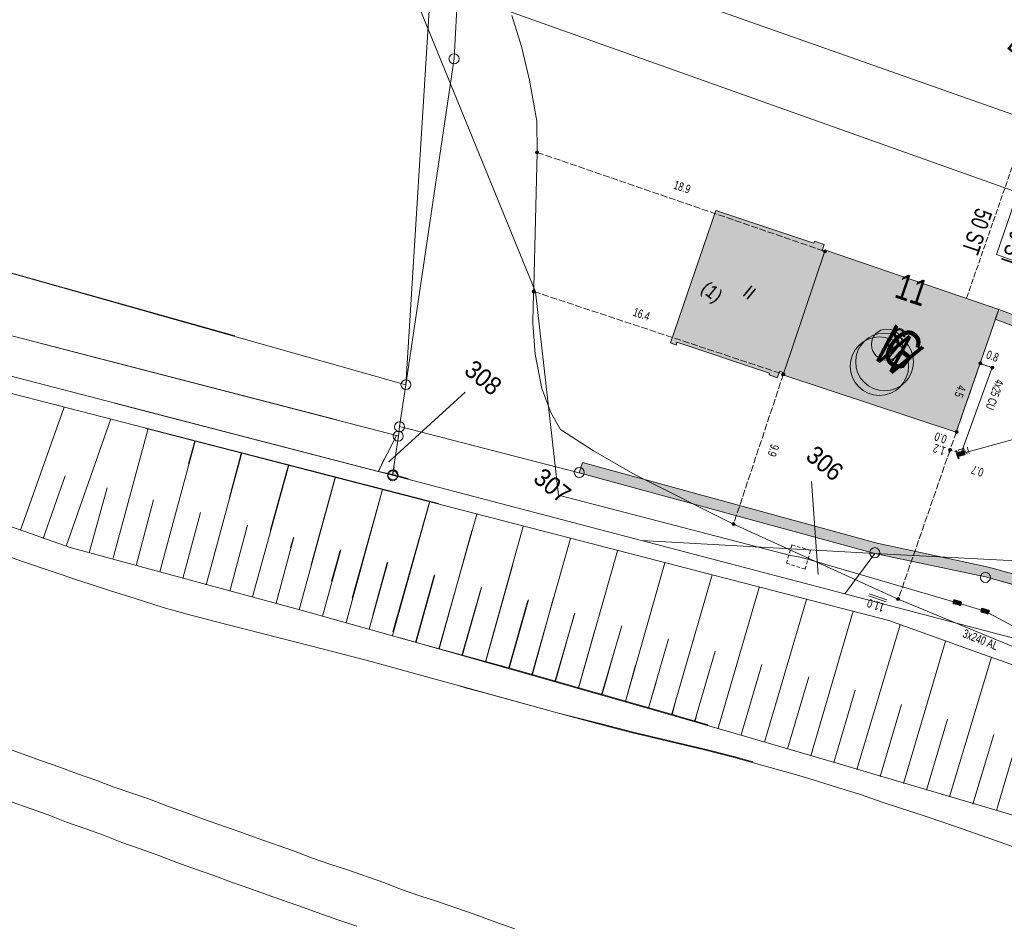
# Model space of a CAD drawing. Header units: metres. Extents: x -740 to 758, y -633 to 854.
# Tile 399 of 656: x -140 to -79, y -213 to -157. Entities that reach past the tile are written whole.
import ezdxf

# ---------------------------------------------------------------- set-up
doc = ezdxf.new("R2010")
doc.units = ezdxf.units.M
doc.header["$MEASUREMENT"] = 0
for name, pattern in [('208_125', [0.3328, 0.208, -0.1248]), ('333_125', [0.4576, 0.3328, -0.1248]), ('416_125', [0.5408, 0.416, -0.1248])]:
    doc.linetypes.add(name, pattern=pattern)
for name, color, linetype in [('Gas.LOVION', 7, 'Continuous'), ('Grundkarte.LOVION', 7, 'Continuous'), ('Grundkarte_Text.LOVION', 7, 'Continuous'), ('Strom.LOVION', 7, 'Continuous'), ('StromBemass.LOVION', 7, 'Continuous'), ('Telko.LOVION', 7, 'Continuous'), ('Wasser.LOVION', 7, 'Continuous')]:
    doc.layers.add(name, color=color, linetype=linetype)
doc.styles.add('ERSTELLTER_STIL_1', font='arial.ttf')

msp = doc.modelspace()

# ---------------------------------------------------------------- hatches: boundary and pattern name
at = {"layer": 'Gas.LOVION', "linetype": 'Continuous', "lineweight": 13}
msp.add_hatch(color=7, dxfattribs=at).paths.add_polyline_path([(-80.833, -174.057), (-81.521, -173.814), (-81.65, -174.167), (-80.945, -174.423)])
at = {"layer": 'Grundkarte.LOVION', "linetype": 'Continuous', "lineweight": 18}
for color, points in [(9, [(-92.952, -178.878), (-92.785, -178.477), (-92.539, -178.571), (-89.996, -171.022), (-90.145, -171.007), (-90.036, -170.612), (-90.618, -170.403), (-90.665, -170.526), (-96.746, -168.49), (-99.577, -176.718), (-99.209, -176.859), (-99.167, -176.677), (-93.423, -178.599), (-93.444, -178.689)]), (9, [(-89.943, -170.958), (-89.996, -171.022), (-92.539, -178.571), (-92.586, -178.694), (-81.834, -182.254), (-79.18, -174.635)]), (254, [(-79.416, -175.249), (-75.336, -176.771), (-75.539, -177.412), (-74.899, -177.615), (-74.695, -176.974), (-74.633, -176.702), (-74.855, -176.251), (-75.1, -176.157), (-79.18, -174.635)]), (254, [(-68.957, -193.644), (-79.833, -190.629), (-86.746, -189.147), (-105.029, -184.137), (-105.232, -184.778), (-86.891, -189.782), (-80.01, -191.238), (-69.102, -194.279)])]:
    msp.add_hatch(color=color, dxfattribs=at).paths.add_polyline_path(points)
at = {"layer": 'Strom.LOVION', "linetype": 'Continuous', "lineweight": 13}
for points in [[(-80.518, -178.489), (-80.157, -177.494), (-80.37, -177.426), (-80.718, -178.406)], [(-81.716, -183.912), (-81.645, -183.89), (-81.794, -183.417), (-81.853, -183.423)], [(-81.685, -183.776), (-81.327, -183.667), (-81.287, -183.619), (-81.29, -183.589), (-81.331, -183.475), (-81.317, -183.459), (-81.366, -183.42), (-81.395, -183.422), (-81.754, -183.531), (-81.783, -183.534), (-81.809, -183.566), (-81.806, -183.596), (-81.779, -183.726), (-81.715, -183.779)]]:
    msp.add_hatch(color=7, dxfattribs=at).paths.add_polyline_path(points)
at = {"layer": 'StromBemass.LOVION', "linetype": 'Continuous', "lineweight": 13}
for points in [[(-107.776, -164.951), (-107.769, -164.941), (-107.764, -164.931), (-107.759, -164.92), (-107.756, -164.908), (-107.755, -164.896), (-107.755, -164.885), (-107.757, -164.873), (-107.76, -164.861), (-107.764, -164.85), (-107.77, -164.84), (-107.777, -164.83), (-107.785, -164.822), (-107.794, -164.814), (-107.804, -164.808), (-107.815, -164.803), (-107.826, -164.799), (-107.838, -164.797), (-107.85, -164.796), (-107.862, -164.797), (-107.873, -164.799), (-107.884, -164.803), (-107.895, -164.808), (-107.905, -164.814), (-107.914, -164.822), (-107.922, -164.831), (-107.929, -164.84), (-107.935, -164.851), (-107.939, -164.862), (-107.942, -164.873), (-107.944, -164.885), (-107.944, -164.897), (-107.942, -164.909), (-107.939, -164.92), (-107.935, -164.931), (-107.929, -164.942), (-107.922, -164.951), (-107.914, -164.96), (-107.905, -164.967), (-107.895, -164.974), (-107.884, -164.979), (-107.873, -164.982), (-107.861, -164.985), (-107.849, -164.985), (-107.837, -164.984), (-107.826, -164.982), (-107.814, -164.979), (-107.804, -164.973), (-107.794, -164.967), (-107.784, -164.959)], [(-89.897, -171.094), (-89.89, -171.084), (-89.885, -171.074), (-89.88, -171.063), (-89.877, -171.052), (-89.876, -171.04), (-89.876, -171.028), (-89.877, -171.017), (-89.88, -171.005), (-89.885, -170.994), (-89.89, -170.984), (-89.897, -170.975), (-89.905, -170.966), (-89.914, -170.959), (-89.924, -170.952), (-89.935, -170.948), (-89.946, -170.944), (-89.958, -170.942), (-89.969, -170.941), (-89.981, -170.942), (-89.993, -170.944), (-90.004, -170.948), (-90.014, -170.953), (-90.024, -170.959), (-90.033, -170.967), (-90.041, -170.975), (-90.048, -170.985), (-90.054, -170.995), (-90.058, -171.006), (-90.061, -171.017), (-90.062, -171.029), (-90.062, -171.041), (-90.061, -171.052), (-90.058, -171.064), (-90.053, -171.074), (-90.048, -171.085), (-90.041, -171.094), (-90.033, -171.103), (-90.024, -171.11), (-90.014, -171.116), (-90.003, -171.121), (-89.992, -171.125), (-89.98, -171.127), (-89.969, -171.128), (-89.957, -171.127), (-89.946, -171.125), (-89.934, -171.121), (-89.924, -171.116), (-89.914, -171.11), (-89.905, -171.102)], [(-107.982, -173.585), (-107.975, -173.575), (-107.969, -173.564), (-107.965, -173.553), (-107.962, -173.542), (-107.96, -173.53), (-107.96, -173.518), (-107.962, -173.506), (-107.965, -173.495), (-107.969, -173.484), (-107.975, -173.473), (-107.982, -173.464), (-107.99, -173.455), (-108, -173.447), (-108.01, -173.441), (-108.02, -173.436), (-108.032, -173.432), (-108.044, -173.43), (-108.055, -173.429), (-108.067, -173.43), (-108.079, -173.432), (-108.09, -173.436), (-108.101, -173.441), (-108.111, -173.448), (-108.12, -173.455), (-108.129, -173.464), (-108.136, -173.474), (-108.141, -173.484), (-108.146, -173.495), (-108.149, -173.507), (-108.15, -173.519), (-108.15, -173.531), (-108.148, -173.542), (-108.145, -173.554), (-108.141, -173.565), (-108.135, -173.575), (-108.128, -173.585), (-108.12, -173.594), (-108.111, -173.601), (-108.101, -173.608), (-108.09, -173.613), (-108.078, -173.616), (-108.067, -173.619), (-108.055, -173.619), (-108.043, -173.619), (-108.031, -173.616), (-108.02, -173.613), (-108.009, -173.607), (-107.999, -173.601), (-107.99, -173.593)], [(-80.263, -178.035), (-80.256, -178.025), (-80.251, -178.015), (-80.246, -178.004), (-80.243, -177.993), (-80.242, -177.981), (-80.242, -177.969), (-80.244, -177.958), (-80.246, -177.946), (-80.251, -177.935), (-80.256, -177.925), (-80.263, -177.916), (-80.271, -177.907), (-80.281, -177.9), (-80.29, -177.893), (-80.301, -177.889), (-80.312, -177.885), (-80.324, -177.883), (-80.335, -177.882), (-80.347, -177.883), (-80.359, -177.885), (-80.37, -177.889), (-80.38, -177.894), (-80.39, -177.9), (-80.399, -177.908), (-80.407, -177.916), (-80.414, -177.926), (-80.42, -177.936), (-80.424, -177.947), (-80.427, -177.958), (-80.428, -177.97), (-80.428, -177.982), (-80.427, -177.993), (-80.424, -178.005), (-80.42, -178.016), (-80.414, -178.026), (-80.407, -178.035), (-80.399, -178.044), (-80.39, -178.051), (-80.38, -178.057), (-80.369, -178.062), (-80.358, -178.066), (-80.347, -178.068), (-80.335, -178.069), (-80.323, -178.068), (-80.312, -178.066), (-80.301, -178.062), (-80.29, -178.057), (-80.28, -178.051), (-80.271, -178.043)], [(-80.261, -178.041), (-80.254, -178.032), (-80.249, -178.022), (-80.244, -178.011), (-80.241, -177.999), (-80.24, -177.988), (-80.24, -177.976), (-80.242, -177.964), (-80.244, -177.953), (-80.249, -177.942), (-80.254, -177.932), (-80.261, -177.922), (-80.269, -177.914), (-80.279, -177.906), (-80.288, -177.9), (-80.299, -177.895), (-80.31, -177.892), (-80.322, -177.889), (-80.334, -177.889), (-80.345, -177.889), (-80.357, -177.892), (-80.368, -177.895), (-80.378, -177.9), (-80.388, -177.907), (-80.397, -177.914), (-80.405, -177.923), (-80.412, -177.932), (-80.418, -177.943), (-80.422, -177.954), (-80.425, -177.965), (-80.426, -177.977), (-80.426, -177.988), (-80.425, -178), (-80.422, -178.011), (-80.418, -178.022), (-80.412, -178.032), (-80.405, -178.042), (-80.397, -178.05), (-80.388, -178.058), (-80.378, -178.064), (-80.367, -178.069), (-80.356, -178.073), (-80.345, -178.075), (-80.333, -178.076), (-80.321, -178.075), (-80.31, -178.073), (-80.299, -178.069), (-80.288, -178.064), (-80.278, -178.058), (-80.269, -178.05)], [(-79.511, -178.306), (-79.504, -178.296), (-79.498, -178.286), (-79.493, -178.275), (-79.491, -178.263), (-79.489, -178.251), (-79.489, -178.239), (-79.491, -178.227), (-79.494, -178.216), (-79.498, -178.205), (-79.504, -178.194), (-79.511, -178.185), (-79.519, -178.176), (-79.528, -178.168), (-79.539, -178.162), (-79.549, -178.157), (-79.561, -178.153), (-79.573, -178.151), (-79.584, -178.15), (-79.596, -178.151), (-79.608, -178.153), (-79.62, -178.157), (-79.63, -178.162), (-79.64, -178.169), (-79.65, -178.176), (-79.658, -178.185), (-79.665, -178.195), (-79.67, -178.205), (-79.675, -178.216), (-79.678, -178.228), (-79.679, -178.24), (-79.679, -178.252), (-79.678, -178.264), (-79.675, -178.275), (-79.67, -178.286), (-79.664, -178.297), (-79.657, -178.306), (-79.649, -178.315), (-79.64, -178.323), (-79.63, -178.329), (-79.619, -178.334), (-79.608, -178.338), (-79.596, -178.34), (-79.584, -178.341), (-79.572, -178.34), (-79.56, -178.338), (-79.549, -178.334), (-79.538, -178.329), (-79.528, -178.322), (-79.519, -178.315)], [(-92.5, -178.728), (-92.493, -178.718), (-92.487, -178.707), (-92.483, -178.696), (-92.48, -178.685), (-92.479, -178.673), (-92.479, -178.661), (-92.48, -178.649), (-92.483, -178.638), (-92.488, -178.627), (-92.493, -178.616), (-92.5, -178.606), (-92.509, -178.598), (-92.518, -178.59), (-92.528, -178.584), (-92.539, -178.579), (-92.55, -178.575), (-92.562, -178.573), (-92.574, -178.572), (-92.586, -178.573), (-92.597, -178.575), (-92.609, -178.579), (-92.619, -178.584), (-92.629, -178.591), (-92.639, -178.598), (-92.647, -178.607), (-92.654, -178.617), (-92.659, -178.627), (-92.664, -178.638), (-92.667, -178.65), (-92.668, -178.662), (-92.668, -178.673), (-92.667, -178.685), (-92.664, -178.697), (-92.659, -178.708), (-92.653, -178.718), (-92.646, -178.728), (-92.638, -178.737), (-92.629, -178.744), (-92.619, -178.751), (-92.608, -178.756), (-92.597, -178.759), (-92.585, -178.761), (-92.573, -178.762), (-92.561, -178.761), (-92.55, -178.759), (-92.538, -178.755), (-92.527, -178.75), (-92.517, -178.744), (-92.508, -178.736)], [(-92.494, -178.728), (-92.487, -178.718), (-92.481, -178.708), (-92.477, -178.697), (-92.474, -178.685), (-92.473, -178.673), (-92.473, -178.661), (-92.474, -178.65), (-92.477, -178.638), (-92.482, -178.627), (-92.487, -178.617), (-92.495, -178.607), (-92.503, -178.598), (-92.512, -178.591), (-92.522, -178.584), (-92.533, -178.579), (-92.544, -178.576), (-92.556, -178.574), (-92.568, -178.573), (-92.58, -178.574), (-92.591, -178.576), (-92.603, -178.58), (-92.613, -178.585), (-92.623, -178.591), (-92.633, -178.599), (-92.641, -178.607), (-92.648, -178.617), (-92.653, -178.628), (-92.658, -178.639), (-92.661, -178.65), (-92.662, -178.662), (-92.662, -178.674), (-92.661, -178.686), (-92.658, -178.697), (-92.653, -178.708), (-92.647, -178.719), (-92.64, -178.728), (-92.632, -178.737), (-92.623, -178.745), (-92.613, -178.751), (-92.602, -178.756), (-92.591, -178.76), (-92.579, -178.762), (-92.567, -178.763), (-92.555, -178.762), (-92.544, -178.76), (-92.532, -178.756), (-92.521, -178.751), (-92.511, -178.744), (-92.502, -178.737)], [(-81.736, -182.301), (-81.729, -182.291), (-81.724, -182.281), (-81.72, -182.27), (-81.717, -182.259), (-81.715, -182.247), (-81.715, -182.235), (-81.717, -182.223), (-81.72, -182.212), (-81.724, -182.201), (-81.73, -182.191), (-81.737, -182.181), (-81.745, -182.173), (-81.754, -182.165), (-81.764, -182.159), (-81.775, -182.154), (-81.786, -182.15), (-81.797, -182.148), (-81.809, -182.148), (-81.821, -182.148), (-81.832, -182.151), (-81.844, -182.154), (-81.854, -182.159), (-81.864, -182.166), (-81.873, -182.173), (-81.881, -182.182), (-81.888, -182.191), (-81.894, -182.202), (-81.898, -182.213), (-81.901, -182.224), (-81.903, -182.236), (-81.902, -182.248), (-81.901, -182.259), (-81.898, -182.271), (-81.894, -182.282), (-81.888, -182.292), (-81.881, -182.301), (-81.873, -182.31), (-81.864, -182.317), (-81.854, -182.324), (-81.843, -182.329), (-81.832, -182.332), (-81.82, -182.334), (-81.809, -182.335), (-81.797, -182.334), (-81.785, -182.332), (-81.774, -182.328), (-81.763, -182.323), (-81.753, -182.317), (-81.744, -182.31)], [(-81.736, -182.298), (-81.729, -182.288), (-81.723, -182.278), (-81.719, -182.267), (-81.716, -182.256), (-81.715, -182.244), (-81.715, -182.232), (-81.716, -182.22), (-81.719, -182.209), (-81.724, -182.198), (-81.729, -182.188), (-81.736, -182.178), (-81.744, -182.17), (-81.753, -182.162), (-81.763, -182.156), (-81.774, -182.151), (-81.785, -182.148), (-81.797, -182.145), (-81.809, -182.145), (-81.82, -182.145), (-81.832, -182.148), (-81.843, -182.151), (-81.854, -182.156), (-81.864, -182.163), (-81.873, -182.17), (-81.881, -182.179), (-81.887, -182.188), (-81.893, -182.199), (-81.897, -182.21), (-81.9, -182.221), (-81.902, -182.233), (-81.902, -182.244), (-81.9, -182.256), (-81.897, -182.267), (-81.893, -182.278), (-81.887, -182.289), (-81.88, -182.298), (-81.872, -182.307), (-81.863, -182.314), (-81.853, -182.32), (-81.842, -182.325), (-81.831, -182.329), (-81.82, -182.331), (-81.808, -182.332), (-81.796, -182.331), (-81.785, -182.329), (-81.774, -182.325), (-81.763, -182.32), (-81.753, -182.314), (-81.744, -182.306)], [(-82.147, -183.419), (-82.14, -183.41), (-82.135, -183.4), (-82.131, -183.389), (-82.128, -183.378), (-82.126, -183.366), (-82.126, -183.355), (-82.128, -183.343), (-82.131, -183.332), (-82.135, -183.321), (-82.141, -183.311), (-82.147, -183.302), (-82.155, -183.293), (-82.164, -183.286), (-82.174, -183.28), (-82.185, -183.275), (-82.195, -183.272), (-82.207, -183.269), (-82.218, -183.269), (-82.23, -183.269), (-82.241, -183.272), (-82.252, -183.275), (-82.263, -183.28), (-82.272, -183.286), (-82.281, -183.294), (-82.289, -183.302), (-82.296, -183.312), (-82.301, -183.322), (-82.306, -183.333), (-82.308, -183.344), (-82.31, -183.355), (-82.31, -183.367), (-82.308, -183.378), (-82.305, -183.389), (-82.301, -183.4), (-82.296, -183.41), (-82.289, -183.42), (-82.281, -183.428), (-82.272, -183.435), (-82.262, -183.441), (-82.252, -183.446), (-82.241, -183.45), (-82.229, -183.452), (-82.218, -183.453), (-82.206, -183.452), (-82.195, -183.45), (-82.184, -183.446), (-82.174, -183.441), (-82.164, -183.435), (-82.155, -183.428)], [(-81.482, -183.659), (-81.475, -183.65), (-81.47, -183.639), (-81.465, -183.628), (-81.462, -183.617), (-81.461, -183.605), (-81.461, -183.593), (-81.462, -183.581), (-81.465, -183.57), (-81.47, -183.559), (-81.476, -183.549), (-81.483, -183.539), (-81.491, -183.531), (-81.5, -183.523), (-81.51, -183.517), (-81.521, -183.512), (-81.532, -183.508), (-81.543, -183.506), (-81.555, -183.505), (-81.567, -183.506), (-81.579, -183.508), (-81.59, -183.512), (-81.601, -183.517), (-81.61, -183.523), (-81.62, -183.531), (-81.628, -183.54), (-81.635, -183.549), (-81.64, -183.56), (-81.645, -183.571), (-81.647, -183.582), (-81.649, -183.594), (-81.649, -183.606), (-81.647, -183.617), (-81.644, -183.629), (-81.64, -183.64), (-81.634, -183.65), (-81.627, -183.66), (-81.619, -183.668), (-81.61, -183.676), (-81.6, -183.682), (-81.589, -183.687), (-81.578, -183.691), (-81.566, -183.693), (-81.555, -183.694), (-81.543, -183.693), (-81.531, -183.691), (-81.52, -183.687), (-81.509, -183.682), (-81.499, -183.675), (-81.49, -183.668)], [(-95.581, -188.019), (-95.574, -188.01), (-95.568, -187.999), (-95.564, -187.988), (-95.561, -187.977), (-95.56, -187.965), (-95.56, -187.953), (-95.561, -187.941), (-95.564, -187.93), (-95.568, -187.919), (-95.574, -187.908), (-95.581, -187.899), (-95.589, -187.89), (-95.599, -187.883), (-95.609, -187.876), (-95.619, -187.871), (-95.631, -187.868), (-95.642, -187.866), (-95.654, -187.865), (-95.666, -187.866), (-95.677, -187.868), (-95.689, -187.872), (-95.699, -187.877), (-95.709, -187.883), (-95.719, -187.891), (-95.727, -187.899), (-95.734, -187.909), (-95.739, -187.919), (-95.744, -187.93), (-95.746, -187.942), (-95.748, -187.954), (-95.748, -187.965), (-95.746, -187.977), (-95.743, -187.989), (-95.739, -188), (-95.733, -188.01), (-95.726, -188.02), (-95.718, -188.028), (-95.709, -188.036), (-95.699, -188.042), (-95.688, -188.047), (-95.677, -188.051), (-95.665, -188.053), (-95.653, -188.054), (-95.642, -188.053), (-95.63, -188.051), (-95.619, -188.047), (-95.608, -188.042), (-95.598, -188.035), (-95.589, -188.028)], [(-85.368, -192.682), (-85.361, -192.672), (-85.355, -192.662), (-85.351, -192.651), (-85.348, -192.64), (-85.347, -192.628), (-85.347, -192.616), (-85.348, -192.605), (-85.351, -192.594), (-85.356, -192.583), (-85.361, -192.572), (-85.368, -192.563), (-85.376, -192.555), (-85.385, -192.547), (-85.395, -192.541), (-85.406, -192.536), (-85.417, -192.532), (-85.428, -192.53), (-85.44, -192.53), (-85.452, -192.53), (-85.463, -192.533), (-85.474, -192.536), (-85.485, -192.541), (-85.495, -192.547), (-85.504, -192.555), (-85.512, -192.564), (-85.519, -192.573), (-85.524, -192.583), (-85.528, -192.594), (-85.531, -192.605), (-85.533, -192.617), (-85.533, -192.629), (-85.531, -192.64), (-85.528, -192.652), (-85.524, -192.663), (-85.518, -192.673), (-85.511, -192.682), (-85.503, -192.691), (-85.494, -192.698), (-85.484, -192.704), (-85.474, -192.709), (-85.463, -192.713), (-85.451, -192.715), (-85.44, -192.716), (-85.428, -192.715), (-85.416, -192.713), (-85.405, -192.709), (-85.395, -192.704), (-85.385, -192.698), (-85.376, -192.69)]]:
    msp.add_hatch(color=7, dxfattribs=at).paths.add_polyline_path(points)
at = {"layer": 'Telko.LOVION', "linetype": 'Continuous', "lineweight": 13}
for points in [[(-81.56, -192.763), (-81.91, -192.665), (-81.968, -192.67), (-81.995, -192.702), (-82.026, -192.839), (-82.02, -192.897), (-82.004, -192.91), (-81.975, -192.907), (-81.625, -193.006), (-81.609, -193.019), (-81.58, -193.017), (-81.54, -192.968), (-81.523, -192.848), (-81.509, -192.832), (-81.512, -192.803)], [(-79.823, -193.303), (-80.189, -193.191), (-80.205, -193.178), (-80.231, -193.21), (-80.26, -193.213), (-80.257, -193.242), (-80.291, -193.349), (-80.305, -193.365), (-80.302, -193.394), (-80.253, -193.434), (-79.904, -193.533), (-79.888, -193.546), (-79.859, -193.543), (-79.819, -193.495), (-79.785, -193.388), (-79.772, -193.372), (-79.775, -193.343)]]:
    msp.add_hatch(color=7, dxfattribs=at).paths.add_polyline_path(points)

# ---------------------------------------------------------------- linework, layer by layer
at = {"layer": 'Gas.LOVION', "color": 5, "linetype": '333_125', "lineweight": 18}
msp.add_lwpolyline([(-70.4, -142.92), (-81.185, -173.929)], dxfattribs=at)
at = {"layer": 'Gas.LOVION', "color": 5, "linetype": 'Continuous', "lineweight": 18}
msp.add_circle((-86.275, -177.893), 1.793, dxfattribs=at)
at = {"layer": 'Grundkarte.LOVION', "color": 8, "linetype": 'Continuous', "lineweight": 18}
for points in [[(-23.023, -142.603), (-24.981, -193.01), (-49.875, -191.72), (-86.891, -189.782), (-105.232, -184.778), (-116.389, -181.908), (-115.991, -179.327), (-113.008, -159.056), (-112.55, -150.44)], [(-169.473, -151.365), (-112.334, -146.902), (-121.656, -147.695), (-169.184, -151.603), (-121.656, -147.695), (-112.334, -146.902), (-112.55, -150.44), (-113.008, -159.056), (-115.991, -179.327), (-145.658, -170.937), (-115.991, -179.327), (-116.389, -181.908), (-116.449, -182.505), (-116.572, -182.458), (-138.556, -176.775), (-116.572, -182.458), (-117.713, -184.697), (-134.088, -180.446)], [(-211.688, -153.592), (-207.55, -153.601), (-195.508, -153.428), (-205.069, -154.186), (-212.692, -154.813), (-205.069, -154.186), (-126.625, -176.279), (-205.069, -154.186), (-195.508, -153.428), (-185.859, -152.958), (-178.347, -152.401), (-157.799, -150.658), (-178.347, -152.401), (-185.859, -152.958), (-195.508, -153.428), (-158.024, -150.473)], [(-115.991, -179.327), (-114.441, -154.378)], [(-115.859, -185.128), (-116.798, -184.894), (-116.726, -184.415), (-116.798, -184.894), (-117.705, -184.688), (-117.337, -183.913), (-117.705, -184.688), (-215.17, -159.4), (-215.862, -158.67)], [(-215.862, -158.67), (-215.17, -159.4), (-117.705, -184.688), (-116.798, -184.894), (-115.859, -185.128)], [(-134.088, -180.446), (-117.713, -184.697), (-116.832, -184.936), (-101.363, -188.981), (-88.744, -192.298), (-69.118, -197.443), (-64.503, -199.298), (-61.889, -201.554), (-59.093, -205.36), (-58.959, -205.524), (-58.256, -210.893), (-57.217, -210.94), (-57.394, -213.971), (-57.392, -214.296), (-59.763, -229.04), (-61.021, -230.375), (-61.138, -231.303), (-61.196, -231.308), (-62.356, -239.402)], [(-146.718, -187.82), (-139.798, -190.276), (-137.903, -190.918), (-136.312, -191.472), (-134.39, -192.082), (-132.805, -192.577), (-131.064, -193.146), (-129.575, -193.562), (-127.756, -194.035), (-121.118, -195.721), (-118.146, -196.494), (-115.686, -197.17), (-112.223, -198.131), (-111.161, -198.412), (-106.603, -199.681), (-103.786, -200.38), (-101.967, -200.853), (-97.426, -201.946), (-95.639, -202.392), (-94.454, -202.719)], [(-112.749, -197.985), (-112.231, -198.141), (-111.169, -198.422), (-106.612, -199.69), (-103.821, -200.422), (-102.001, -200.895), (-97.461, -201.988), (-95.674, -202.434), (-94.275, -202.829), (-93, -203.177), (-91.602, -203.573), (-90.444, -203.932), (-89.195, -204.313), (-87.823, -204.74), (-86.355, -205.247), (-83.637, -206.134), (-81.865, -206.729), (-78.282, -208.004), (-70.166, -210.905), (-70.938, -213.286), (-74.94, -225.559), (-75.822, -228.334)], [(-109.223, -213.089), (-110.478, -212.65), (-111.765, -212.185), (-114.029, -211.401), (-115.128, -211.036), (-116.26, -210.644), (-117.366, -210.22), (-119.629, -209.437), (-120.729, -209.071), (-121.861, -208.68), (-122.967, -208.256), (-125.23, -207.472), (-126.304, -207.075), (-128.567, -206.291), (-129.673, -205.867), (-130.805, -205.475), (-131.91, -205.051), (-134.174, -204.268), (-135.247, -203.87), (-136.379, -203.478), (-137.485, -203.055), (-138.616, -202.663), (-141.436, -201.638)], [(-119.052, -212.927), (-120.152, -212.562), (-121.283, -212.17), (-122.357, -211.772), (-124.62, -210.989), (-125.694, -210.591), (-126.826, -210.199), (-127.931, -209.775), (-129.063, -209.384), (-130.227, -208.965), (-131.332, -208.542), (-132.496, -208.123), (-133.628, -207.732), (-134.766, -207.281), (-135.93, -206.863), (-137.062, -206.471), (-138.199, -206.021), (-139.331, -205.629), (-140.495, -205.211)]]:
    msp.add_lwpolyline(points, dxfattribs=at)
at = {"layer": 'Grundkarte.LOVION', "color": 253, "linetype": 'Continuous', "lineweight": 18}
msp.add_lwpolyline([(-65.294, -163.701), (-68.876, -174.218), (-66.832, -174.876), (-67.056, -175.607), (-79.337, -171.221), (-77.999, -167.367), (-114.441, -154.378), (-117.659, -151.087), (-121.656, -147.695), (-112.334, -146.902), (-112.55, -150.44), (-76.488, -163.17), (-75.242, -159.294), (-62.818, -163.636), (-63.074, -164.341)], close=True, dxfattribs=at)
for points in [[(-214.25, -156.709), (-214.078, -156.958), (-213.078, -157.511), (-120.294, -181.483)], [(-120.294, -181.483), (-213.078, -157.511), (-214.078, -156.958), (-214.25, -156.709)], [(-115.859, -185.128), (-116.798, -184.894), (-117.705, -184.688), (-215.17, -159.4), (-215.862, -158.67)], [(-215.862, -158.67), (-215.17, -159.4), (-117.705, -184.688), (-116.798, -184.894), (-115.859, -185.128)], [(-215.862, -158.67), (-215.17, -159.4), (-117.705, -184.688), (-116.798, -184.894), (-115.859, -185.128)], [(-67.368, -194.79), (-80.01, -191.238), (-86.891, -189.782), (-105.232, -184.778), (-116.389, -181.908), (-116.449, -182.505), (-116.572, -182.458), (-138.556, -176.775), (-116.572, -182.458), (-116.449, -182.505), (-116.389, -181.908), (-105.232, -184.778), (-86.891, -189.782), (-80.01, -191.238), (-67.368, -194.79)], [(-69.118, -197.443), (-88.744, -192.298), (-101.363, -188.981), (-116.832, -184.936), (-117.713, -184.697), (-134.088, -180.446)], [(-134.088, -180.446), (-117.713, -184.697), (-116.832, -184.936), (-101.363, -188.981), (-88.744, -192.298), (-69.118, -197.443), (-64.503, -199.298), (-61.889, -201.554), (-59.093, -205.36), (-58.959, -205.524), (-58.256, -210.893), (-57.217, -210.94), (-57.394, -213.971), (-57.392, -214.296), (-59.763, -229.04), (-61.021, -230.375), (-61.138, -231.303), (-61.196, -231.308), (-62.356, -239.402)], [(-134.088, -180.446), (-117.713, -184.697), (-116.832, -184.936), (-101.363, -188.981), (-88.744, -192.298), (-69.118, -197.443), (-64.503, -199.298), (-61.889, -201.554), (-59.093, -205.36), (-58.959, -205.524), (-58.256, -210.893), (-57.217, -210.94), (-57.394, -213.971), (-57.392, -214.296), (-59.763, -229.04), (-61.021, -230.375), (-61.138, -231.303), (-61.196, -231.308), (-62.356, -239.402)], [(-94.454, -202.719), (-95.639, -202.392), (-97.426, -201.946), (-101.967, -200.853), (-103.786, -200.38), (-106.603, -199.681), (-111.161, -198.412), (-112.223, -198.131), (-115.686, -197.17), (-118.146, -196.494), (-121.118, -195.721), (-127.756, -194.035), (-129.575, -193.562), (-131.064, -193.146), (-132.805, -192.577), (-134.39, -192.082), (-136.312, -191.472), (-137.903, -190.918), (-139.798, -190.276), (-146.718, -187.82)], [(-94.454, -202.719), (-95.639, -202.392), (-97.426, -201.946), (-101.967, -200.853), (-103.786, -200.38), (-106.603, -199.681), (-111.161, -198.412), (-112.223, -198.131), (-115.686, -197.17), (-118.146, -196.494), (-121.118, -195.721), (-127.756, -194.035), (-129.575, -193.562), (-131.064, -193.146), (-132.805, -192.577), (-134.39, -192.082), (-136.312, -191.472), (-137.903, -190.918), (-139.798, -190.276), (-146.718, -187.82)], [(-75.822, -228.334), (-74.94, -225.559), (-70.938, -213.286), (-70.166, -210.905), (-78.282, -208.004), (-81.865, -206.729), (-83.637, -206.134), (-86.355, -205.247), (-87.823, -204.74), (-89.195, -204.313), (-90.444, -203.932), (-91.602, -203.573), (-93, -203.177), (-94.275, -202.829), (-95.674, -202.434), (-97.461, -201.988), (-102.001, -200.895), (-103.821, -200.422), (-106.612, -199.69), (-111.169, -198.422), (-112.231, -198.141), (-112.749, -197.985)], [(-75.822, -228.334), (-74.94, -225.559), (-70.938, -213.286), (-70.166, -210.905), (-78.282, -208.004), (-81.865, -206.729), (-83.637, -206.134), (-86.355, -205.247), (-87.823, -204.74), (-89.195, -204.313), (-90.444, -203.932), (-91.602, -203.573), (-93, -203.177), (-94.275, -202.829), (-95.674, -202.434), (-97.461, -201.988), (-102.001, -200.895), (-103.821, -200.422), (-106.612, -199.69), (-111.169, -198.422), (-112.231, -198.141), (-112.749, -197.985)]]:
    msp.add_lwpolyline(points, dxfattribs=at)
at = {"layer": 'Grundkarte.LOVION', "color": 8, "linetype": 'Continuous', "lineweight": 18}
for points in [[(-214.078, -156.958), (-214.25, -156.709), (-214.078, -156.958), (-213.078, -157.511), (-120.294, -181.483), (-213.078, -157.511)], [(-92.952, -178.878), (-93.444, -178.689), (-93.423, -178.599), (-99.167, -176.677), (-99.209, -176.859), (-99.577, -176.718), (-96.746, -168.49), (-90.665, -170.526), (-90.618, -170.403), (-90.036, -170.612), (-90.145, -171.007), (-89.996, -171.022), (-92.539, -178.571), (-92.785, -178.477)], [(-89.943, -170.958), (-79.18, -174.635), (-81.834, -182.254), (-92.586, -178.694), (-92.539, -178.571), (-89.996, -171.022)], [(-116.832, -184.936), (-116.449, -182.505), (-116.389, -181.908), (-105.232, -184.778), (-86.891, -189.782), (-101.363, -188.981)], [(-116.572, -182.458), (-116.449, -182.505), (-116.832, -184.936), (-117.713, -184.697)], [(-101.363, -188.981), (-86.891, -189.782), (-88.744, -192.298)], [(-86.891, -189.782), (-80.01, -191.238), (-67.368, -194.79), (-65.279, -195.59), (-63.014, -196.699), (-60.985, -198.096), (-59.157, -199.868), (-57.636, -201.818), (-57.152, -202.539), (-59.093, -205.36), (-61.889, -201.554), (-64.503, -199.298), (-69.118, -197.443), (-88.744, -192.298)], [(-86.891, -189.782), (-49.875, -191.72), (-57.152, -202.539), (-57.636, -201.818), (-59.157, -199.868), (-60.985, -198.096), (-63.014, -196.699), (-65.279, -195.59), (-67.368, -194.79), (-80.01, -191.238)]]:
    msp.add_lwpolyline(points, close=True, dxfattribs=at)
at = {"layer": 'Grundkarte.LOVION', "color": 7, "linetype": 'Continuous', "lineweight": 13}
for points in [[(-216.311, -159.216), (-215.839, -160.411), (-187.976, -167.588), (-184.699, -168.45), (-178.088, -170.168), (-113.962, -186.686)], [(-97.25, -200.421), (-100.17, -199.584), (-104.306, -198.392), (-109.322, -196.961), (-115.123, -195.371), (-122.354, -193.359), (-136.837, -189.425), (-180.427, -174.062), (-189.181, -171.282), (-193.568, -169.938), (-197.897, -168.588), (-201.975, -167.39), (-205.78, -166.255), (-209.431, -165.193), (-213.503, -164.055), (-217.393, -162.957), (-219.031, -162.526)], [(-117.062, -184.102), (-112.313, -179.766)], [(-139.928, -188.338), (-137.216, -180.714)], [(-137.083, -189.331), (-134.308, -181.434)], [(-134.195, -190.142), (-132.003, -182.036)], [(-78.14, -196.759), (-80.772, -195.834), (-86.011, -193.952), (-132.192, -182.005)], [(-132.064, -182.11), (-132.037, -182.078)], [(-131.282, -190.921), (-129.089, -182.815)], [(-129.493, -184.224), (-129.097, -182.825)], [(-128.395, -191.733), (-126.181, -183.536)], [(-126.954, -186.31), (-126.216, -183.578)], [(-125.513, -192.485), (-123.268, -184.315)], [(-124.415, -188.397), (-123.302, -184.357)], [(-138.519, -188.851), (-137.155, -184.964)], [(-122.626, -193.297), (-120.36, -185.036)], [(-121.876, -190.484), (-120.395, -185.078)], [(-135.652, -189.753), (-134.54, -185.713)], [(-119.713, -194.076), (-117.446, -185.815)], [(-119.337, -192.57), (-117.455, -185.825)], [(-90.398, -191.1), (-90.815, -185.319)], [(-132.739, -190.532), (-131.658, -186.466)], [(-116.826, -194.887), (-114.507, -186.562)], [(-116.798, -194.657), (-114.541, -186.604)], [(-129.852, -191.343), (-128.745, -187.245)], [(-113.947, -195.708), (-111.601, -187.351)], [(-126.938, -192.122), (-125.831, -188.024)], [(-111.059, -196.519), (-108.72, -188.104)], [(-124.057, -192.875), (-122.95, -188.777)], [(-123.161, -189.427), (-122.984, -188.819)], [(-113.938, -195.698), (-111.906, -188.377)], [(-108.172, -197.331), (-105.78, -188.851)], [(-121.169, -193.686), (-120.036, -189.556)], [(-120.622, -191.514), (-120.071, -189.598)], [(-105.285, -198.142), (-102.866, -189.63)], [(-118.282, -194.497), (-117.123, -190.335)], [(-118.051, -193.627), (-117.157, -190.377)], [(-111.025, -196.477), (-109.367, -190.463)], [(-102.366, -198.98), (-99.926, -190.377)], [(-115.403, -195.319), (-114.244, -191.156)], [(-115.369, -195.277), (-114.209, -191.114)], [(-99.505, -199.823), (-96.986, -191.124)], [(-112.516, -196.13), (-111.33, -191.935)], [(-112.482, -196.088), (-111.296, -191.893)], [(-96.618, -200.634), (-94.073, -191.903)], [(-108.138, -197.289), (-106.828, -192.55)], [(-109.629, -196.941), (-108.417, -192.714)], [(-109.594, -196.899), (-108.382, -192.672)], [(-93.725, -201.504), (-91.133, -192.65)], [(-106.742, -197.753), (-105.503, -193.494)], [(-106.707, -197.71), (-105.542, -193.607)], [(-90.864, -202.348), (-88.225, -193.371)], [(-103.855, -198.564), (-102.59, -194.273)], [(-88.004, -203.191), (-85.306, -194.208)], [(-105.277, -198.132), (-104.289, -194.637)], [(-116.348, -195.027), (-115.131, -195.381), (-109.357, -197.003), (-104.34, -198.434), (-100.204, -199.626), (-95.46, -200.994), (-89.589, -202.696), (-77.81, -206.185)], [(-100.935, -199.401), (-99.702, -195.084)], [(-85.111, -204.061), (-82.486, -195.233)], [(-103.82, -198.522), (-103.003, -195.693)], [(-98.075, -200.245), (-96.789, -195.863)], [(-82.25, -204.904), (-79.641, -196.226)], [(-102.358, -198.97), (-101.75, -196.723)], [(-95.188, -201.056), (-93.902, -196.674)], [(-92.295, -201.926), (-90.988, -197.454)], [(-79.331, -205.742), (-76.821, -197.251)], [(-100.927, -199.392), (-100.464, -197.78)], [(-89.434, -202.769), (-88.101, -198.265)], [(-99.471, -199.781), (-99.211, -198.81)], [(-86.541, -203.639), (-85.235, -199.167)], [(-98.04, -200.203), (-97.957, -199.84)], [(-83.68, -204.483), (-82.368, -200.069)], [(-80.788, -205.353), (-79.496, -201.029)]]:
    msp.add_lwpolyline(points, dxfattribs=at)
for points in [[(-79.416, -175.249), (-79.18, -174.635), (-75.1, -176.157), (-74.855, -176.251), (-74.633, -176.702), (-74.695, -176.974), (-74.899, -177.615), (-75.539, -177.412), (-75.336, -176.771)], [(-68.957, -193.644), (-69.102, -194.279), (-80.01, -191.238), (-86.891, -189.782), (-105.232, -184.778), (-105.029, -184.137), (-86.746, -189.147), (-79.833, -190.629)]]:
    msp.add_lwpolyline(points, close=True, dxfattribs=at)
at = {"layer": 'Grundkarte.LOVION', "color": 9, "linetype": 'Continuous', "lineweight": 18}
for centre, radius in [((-113.009, -159.077), 0.314), ((-115.992, -179.304), 0.31), ((-116.387, -181.919), 0.313), ((-116.469, -182.497), 0.312), ((-116.799, -184.909), 0.313), ((-105.23, -184.763), 0.311), ((-116.819, -184.963), 0.311), ((-86.888, -189.739), 0.313), ((-80.017, -191.273), 0.314)]:
    msp.add_circle(centre, radius, dxfattribs=at)
at = {"layer": 'Strom.LOVION', "color": 1, "linetype": 'Continuous', "lineweight": 18}
msp.add_lwpolyline([(-109.412, -156.384), (-108.811, -158.306), (-108.325, -160.401), (-107.868, -162.957), (-107.842, -164.89), (-108.043, -173.26), (-108.097, -174.373), (-108.118, -175.513), (-107.961, -177.419), (-107.561, -179.552), (-107.002, -181.035), (-106.396, -182.098), (-104.347, -183.405), (-101.761, -184.911), (-95.732, -187.928), (-85.431, -192.625), (-74.665, -197.084)], dxfattribs=at)
at = {"layer": 'Strom.LOVION', "color": 5, "linetype": 'Continuous', "lineweight": 18}
msp.add_lwpolyline([(-81.54, -183.599), (-79.595, -178.251), (-80.345, -177.985)], dxfattribs=at)
at = {"layer": 'Strom.LOVION', "color": 150, "linetype": 'Continuous', "lineweight": 18}
msp.add_lwpolyline([(-44.597, -186.15), (-45.06, -187.466), (-45.61, -189.086), (-53.336, -186.398), (-60.503, -183.685), (-68.851, -180.674), (-69.332, -180.44), (-69.926, -180.409), (-81.54, -183.599)], dxfattribs=at)
at = {"layer": 'Strom.LOVION', "color": 7, "linetype": 'Continuous', "lineweight": 13}
for points in [[(-81.716, -183.912), (-81.853, -183.423), (-81.794, -183.417), (-81.645, -183.89)], [(-81.685, -183.776), (-81.715, -183.779), (-81.779, -183.726), (-81.806, -183.596), (-81.809, -183.566), (-81.783, -183.534), (-81.754, -183.531), (-81.395, -183.422), (-81.366, -183.42), (-81.317, -183.459), (-81.331, -183.475), (-81.29, -183.589), (-81.287, -183.619), (-81.327, -183.667)]]:
    msp.add_lwpolyline(points, close=True, dxfattribs=at)
at = {"layer": 'Strom.LOVION', "color": 1, "linetype": 'Continuous', "lineweight": 18}
msp.add_circle((-86.133, -176.818), 0.96, dxfattribs=at)
at = {"layer": 'StromBemass.LOVION', "color": 7, "linetype": '416_125', "lineweight": 13}
for points in [[(-107.842, -164.89), (-89.98, -171.036)], [(-108.047, -173.526), (-92.56, -178.662)], [(-79.595, -178.251), (-80.345, -177.985), (-81.821, -182.237), (-82.213, -183.369), (-85.431, -192.625)], [(-92.56, -178.662), (-95.655, -187.964)], [(-81.54, -183.599), (-82.213, -183.369)]]:
    msp.add_lwpolyline(points, dxfattribs=at)
at = {"layer": 'StromBemass.LOVION', "color": 7, "linetype": 'Continuous', "lineweight": 13}
for points in [[(-86.184, -192.787), (-87.283, -192.422)], [(-86.136, -192.664), (-87.236, -192.299)]]:
    msp.add_lwpolyline(points, dxfattribs=at)
for centre, radius in [((-107.849, -164.891), 0.0945), ((-89.969, -171.034), 0.0933), ((-108.055, -173.524), 0.095), ((-80.335, -177.975), 0.0934), ((-80.333, -177.982), 0.0934), ((-79.584, -178.245), 0.0953), ((-92.573, -178.667), 0.0949), ((-92.567, -178.668), 0.0949), ((-81.809, -182.241), 0.0938), ((-81.808, -182.238), 0.0936), ((-82.218, -183.361), 0.092), ((-81.555, -183.599), 0.0942), ((-95.654, -187.959), 0.0943), ((-85.44, -192.623), 0.0931)]:
    msp.add_circle(centre, radius, dxfattribs=at)
at = {"layer": 'Telko.LOVION', "color": 1, "linetype": 'Continuous', "lineweight": 18}
for points in [[(-88.28, -142.924), (-89.017, -143.1), (-118.837, -145.084), (-119.692, -145.109), (-119.63, -145.59), (-119.408, -146.5), (-118.646, -147.341), (-107.956, -173.547), (-106.514, -186.174), (-92.11, -189.908), (-91.614, -189.993)], [(-74.393, -196.393), (-80.038, -193.368), (-81.76, -192.842), (-91.129, -190.123), (-91.614, -189.993)]]:
    msp.add_lwpolyline(points, dxfattribs=at)
at = {"layer": 'Telko.LOVION', "color": 9, "linetype": '208_125', "lineweight": 18}
msp.add_lwpolyline([(-92.373, -190.392), (-92.027, -189.25), (-90.869, -189.61), (-91.215, -190.752)], close=True, dxfattribs=at)
at = {"layer": 'Telko.LOVION', "color": 7, "linetype": 'Continuous', "lineweight": 13}
for points in [[(-81.56, -192.763), (-81.512, -192.803), (-81.509, -192.832), (-81.523, -192.848), (-81.54, -192.968), (-81.58, -193.017), (-81.609, -193.019), (-81.625, -193.006), (-81.975, -192.907), (-82.004, -192.91), (-82.02, -192.897), (-82.026, -192.839), (-81.995, -192.702), (-81.968, -192.67), (-81.91, -192.665)], [(-79.823, -193.303), (-79.775, -193.343), (-79.772, -193.372), (-79.785, -193.388), (-79.819, -193.495), (-79.859, -193.543), (-79.888, -193.546), (-79.904, -193.533), (-80.253, -193.434), (-80.302, -193.394), (-80.305, -193.365), (-80.291, -193.349), (-80.257, -193.242), (-80.26, -193.213), (-80.231, -193.21), (-80.205, -193.178), (-80.189, -193.191)]]:
    msp.add_lwpolyline(points, close=True, dxfattribs=at)
at = {"layer": 'Wasser.LOVION', "color": 94, "linetype": 'Continuous', "lineweight": 18}
msp.add_circle((-86.599, -178.159), 1.815, dxfattribs=at)

# ---------------------------------------------------------------- texts
at = {"layer": 'Gas.LOVION', "color": 5, "linetype": 'Continuous', "lineweight": 18, "attachment_point": 7, "style": 'ERSTELLTER_STIL_1'}
for s, insert, char_height, rotation in [('{\\A1;\\W0.71557x;50 ST}', (-80.593, -168.275), 1.06711, 251.24396), ('{\\A1;\\W0.71559x;50 ST}', (-78.223, -169.093), 1.06707, 251.24485), ('{\\A1;\\W0.71561x;G}', (-86.705, -177.474), 2.48985, 320.58413)]:
    msp.add_mtext(s, dxfattribs=dict(at, insert=insert, char_height=char_height, rotation=rotation))
at = {"layer": 'Grundkarte_Text.LOVION', "color": 8, "linetype": 'Continuous', "lineweight": 18, "insert": (-85.741, -173.856), "char_height": 1.60081, "attachment_point": 7, "rotation": 341.26872, "style": 'ERSTELLTER_STIL_1'}
msp.add_mtext('{\\A1;\\W0.76676x;11}', dxfattribs=at)
at = {"layer": 'Grundkarte_Text.LOVION', "color": 7, "linetype": 'Continuous', "lineweight": 13, "attachment_point": 7, "style": 'ERSTELLTER_STIL_1'}
for s, insert, char_height, rotation in [('{\\A1;\\W0.89452x;(1)}', (-97.9, -173.648), 0.83072, 320.58364), ('{\\A1;\\W0.89448x;II}', (-95.15, -173.719), 0.83075, 320.58338), ('{\\A1;\\W0.89451x;II}', (-86.17, -177.6), 0.83075, 320.58338), ('{\\A1;\\W0.89450x;308}', (-112.463, -178.572), 1.12432, 320.58343), ('{\\A1;\\W0.89450x;306}', (-91.254, -183.888), 1.1243, 320.58413), ('{\\A1;\\W0.89448x;307}', (-108.171, -185.276), 1.12434, 320.58413)]:
    msp.add_mtext(s, dxfattribs=dict(at, insert=insert, char_height=char_height, rotation=rotation))
at = {"layer": 'Strom.LOVION', "color": 1, "linetype": 'Continuous', "lineweight": 18, "attachment_point": 7, "style": 'ERSTELLTER_STIL_1'}
for s, insert, char_height, rotation in [('{\\A1;\\W0.71559x;S}', (-86.371, -176.691), 1.3744, 320.58393), ('{\\A1;\\W0.72504x;3x240 AL}', (-81.484, -194.965), 0.53355, 338.24344)]:
    msp.add_mtext(s, dxfattribs=dict(at, insert=insert, char_height=char_height, rotation=rotation))
at = {"layer": 'Strom.LOVION', "color": 5, "linetype": 'Continuous', "lineweight": 18, "insert": (-79.368, -178.923), "char_height": 0.53353, "attachment_point": 7, "rotation": 250.24333, "style": 'ERSTELLTER_STIL_1'}
msp.add_mtext('{\\A1;\\W0.66790x;4x25 CU }', dxfattribs=at)
at = {"layer": 'Strom.LOVION', "color": 7, "linetype": 'Continuous', "lineweight": 13, "insert": (-81.63, -183.776), "char_height": 0.44461, "attachment_point": 7, "rotation": 15.24506, "style": 'ERSTELLTER_STIL_1'}
msp.add_mtext('{\\A1;\\W0.71558x;EM}', dxfattribs=at)
at = {"layer": 'StromBemass.LOVION', "color": 7, "linetype": 'Continuous', "lineweight": 13, "attachment_point": 7, "style": 'ERSTELLTER_STIL_1'}
for s, insert, char_height, rotation in [('{\\A1;\\W0.71558x;18.9}', (-99.424, -167.132), 0.53355, 341.24396), ('{\\A1;\\W0.71556x;16.4}', (-101.947, -175.019), 0.53354, 341.24664), ('{\\A1;\\W0.71557x;0.8}', (-80.016, -177.663), 0.53356, 340.24428), ('{\\A1;\\W0.71558x;4.5}', (-81.721, -179.288), 0.53354, 251.24664), ('{\\A1;\\W0.71560x;0.0}', (-82.356, -182.468), 0.53354, 161.24932), ('{\\A1;\\W0.71557x;9.9}', (-93.321, -182.957), 0.53355, 251.24396), ('{\\A1;\\W0.71554x;1.2}', (-82.441, -183.208), 0.53355, 161.2529), ('{\\A1;\\W0.71560x;0.7}', (-80.07, -184.535), 0.53354, 161.24932), ('{\\A1;\\W0.74393x;11.0}', (-86.224, -192.926), 0.53356, 161.25022)]:
    msp.add_mtext(s, dxfattribs=dict(at, insert=insert, char_height=char_height, rotation=rotation))
at = {"layer": 'Wasser.LOVION', "color": 94, "linetype": 'Continuous', "lineweight": 18, "attachment_point": 7, "style": 'ERSTELLTER_STIL_1'}
for s, insert, char_height, rotation in [('{\\A1;\\W0.80002x;Deutscher Ring 11}', (-79.002, -158.668), 1.28137, 320.58389), ('{\\A1;\\W0.71562x;W}', (-87.197, -177.474), 2.48981, 320.58413)]:
    msp.add_mtext(s, dxfattribs=dict(at, insert=insert, char_height=char_height, rotation=rotation))

doc.saveas('drawing.dxf')
